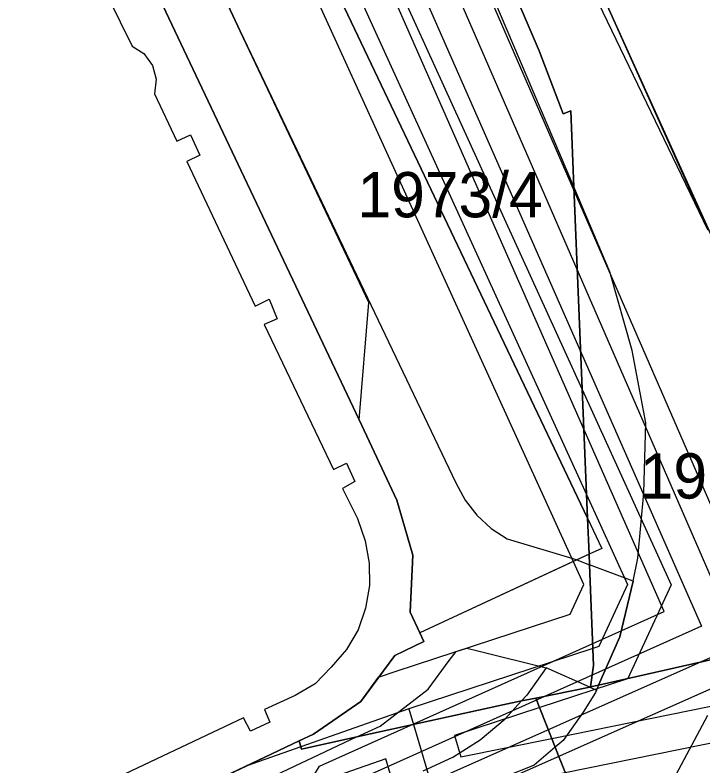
# Model space of a CAD drawing. Extents: x -263423 to -261326, y -1240067 to -1237864.
# Drawn here: x -262308.96 to -262278.59, y -1239872.35 to -1239839.18 of the extents above; entities that cross this region are included whole.
import ezdxf

# ---------------------------------------------------------------- set-up
doc = ezdxf.new("R2010")
doc.units = 0
for name, color, linetype in [('body_kn', 7, 'Continuous'), ('kladpar_druhypozemkov', 7, 'Continuous'), ('kladpar_hranice', 7, 'Continuous'), ('kladpar_parcelnecisla', 7, 'Continuous'), ('kladpar_plochy', 7, 'Continuous'), ('tarchy_linie', 7, 'Continuous'), ('zappar_hrandruhpozemk', 7, 'Continuous')]:
    doc.layers.add(name, color=color, linetype=linetype)

msp = doc.modelspace()

# ---------------------------------------------------------------- linework, layer by layer
at = {"layer": 'body_kn'}
for p, q in [((-262299.02, -1239839.9), (-262299.02, -1239839.9)), ((-262299.02, -1239839.9), (-262299.02, -1239839.9)), ((-262303.8, -1239840.56), (-262303.8, -1239840.56)), ((-262303.28, -1239840.89), (-262303.28, -1239840.89)), ((-262285.83, -1239840.76), (-262285.83, -1239840.76)), ((-262302.9, -1239841.42), (-262302.9, -1239841.42)), ((-262302.74, -1239842.02), (-262302.74, -1239842.02)), ((-262302.81, -1239842.66), (-262302.81, -1239842.66)), ((-262284.76, -1239843.55), (-262284.76, -1239843.55)), ((-262284.43, -1239843.42), (-262284.43, -1239843.42)), ((-262301.22, -1239844.48), (-262301.22, -1239844.48)), ((-262301.82, -1239844.76), (-262301.82, -1239844.76)), ((-262301.38, -1239845.66), (-262301.38, -1239845.66)), ((-262300.81, -1239845.37), (-262300.81, -1239845.37)), ((-262284.29, -1239846.77), (-262284.29, -1239846.77)), ((-262284.29, -1239846.77), (-262284.29, -1239846.77)), ((-262282.7, -1239850.52), (-262282.7, -1239850.52)), ((-262297.75, -1239851.73), (-262297.75, -1239851.73)), ((-262293.35, -1239851.88), (-262293.35, -1239851.88)), ((-262298.36, -1239852.04), (-262298.36, -1239852.04)), ((-262297.39, -1239852.6), (-262297.39, -1239852.6)), ((-262297.96, -1239852.86), (-262297.96, -1239852.86)), ((-262281.71, -1239854), (-262281.71, -1239854)), ((-262283.92, -1239855.72), (-262283.92, -1239855.72)), ((-262293.77, -1239857.07), (-262293.77, -1239857.07)), ((-262293.77, -1239857.07), (-262293.77, -1239857.07)), ((-262281.11, -1239857.2), (-262281.11, -1239857.2)), ((-262294.91, -1239859.25), (-262294.91, -1239859.25)), ((-262294.33, -1239858.97), (-262294.33, -1239858.97)), ((-262293.96, -1239859.79), (-262293.96, -1239859.79)), ((-262289.5, -1239859.85), (-262289.5, -1239859.85)), ((-262294.51, -1239860.1), (-262294.51, -1239860.1)), ((-262283.73, -1239860.36), (-262283.73, -1239860.36)), ((-262281.2, -1239860.29), (-262281.2, -1239860.29)), ((-262292.1, -1239860.61), (-262292.1, -1239860.61)), ((-262289.09, -1239860.61), (-262289.09, -1239860.61)), ((-262293.85, -1239861.42), (-262293.85, -1239861.42)), ((-262288.57, -1239861.28), (-262288.57, -1239861.28)), ((-262283.69, -1239861.41), (-262283.69, -1239861.41)), ((-262283.69, -1239861.41), (-262283.69, -1239861.41)), ((-262287.94, -1239861.86), (-262287.94, -1239861.86)), ((-262293.51, -1239862.4), (-262293.51, -1239862.4)), ((-262287.23, -1239862.32), (-262287.23, -1239862.32)), ((-262283.06, -1239862.74), (-262283.06, -1239862.74)), ((-262291.4, -1239863.04), (-262291.4, -1239863.04)), ((-262284.33, -1239863.19), (-262284.33, -1239863.19)), ((-262283.62, -1239863), (-262283.62, -1239863)), ((-262283.62, -1239863), (-262283.62, -1239863)), ((-262281.47, -1239863.17), (-262281.47, -1239863.17)), ((-262293.33, -1239863.39), (-262293.33, -1239863.39)), ((-262284.16, -1239863.25), (-262284.16, -1239863.25)), ((-262283.6, -1239863.46), (-262283.6, -1239863.46)), ((-262281.67, -1239864.19), (-262281.67, -1239864.19)), ((-262293.32, -1239864.38), (-262293.32, -1239864.38)), ((-262283.85, -1239864.33), (-262283.85, -1239864.33)), ((-262281.92, -1239864.34), (-262281.92, -1239864.34)), ((-262279.99, -1239864.35), (-262279.99, -1239864.35)), ((-262293.49, -1239865.38), (-262293.49, -1239865.38)), ((-262291.52, -1239865.56), (-262291.52, -1239865.56)), ((-262280.31, -1239865.53), (-262280.31, -1239865.53)), ((-262284.46, -1239865.64), (-262284.46, -1239865.64)), ((-262278.66, -1239866.17), (-262278.66, -1239866.17)), ((-262293.82, -1239866.33), (-262293.82, -1239866.33)), ((-262291.09, -1239866.47), (-262291.09, -1239866.47)), ((-262290.91, -1239866.85), (-262290.91, -1239866.85)), ((-262282.26, -1239866.64), (-262282.26, -1239866.64)), ((-262282.26, -1239866.64), (-262282.26, -1239866.64)), ((-262294.33, -1239867.21), (-262294.33, -1239867.21)), ((-262289.01, -1239867.14), (-262289.01, -1239867.14)), ((-262283.45, -1239867.16), (-262283.45, -1239867.16)), ((-262283.19, -1239867.07), (-262283.19, -1239867.07)), ((-262292.2, -1239867.47), (-262292.2, -1239867.47)), ((-262289.49, -1239867.3), (-262289.49, -1239867.3)), ((-262288.53, -1239867.27), (-262288.53, -1239867.27)), ((-262289.8, -1239867.69), (-262289.8, -1239867.69)), ((-262295, -1239867.99), (-262295, -1239867.99)), ((-262292.14, -1239868.16), (-262292.14, -1239868.16)), ((-262285.51, -1239868.02), (-262285.51, -1239868.02)), ((-262285.51, -1239868.02), (-262285.51, -1239868.02)), ((-262283.42, -1239867.91), (-262283.42, -1239867.91)), ((-262292.91, -1239868.43), (-262292.91, -1239868.43)), ((-262281.92, -1239868.5), (-262281.92, -1239868.5)), ((-262281.91, -1239868.49), (-262281.91, -1239868.49)), ((-262295.71, -1239868.72), (-262295.71, -1239868.72)), ((-262283.59, -1239868.87), (-262283.59, -1239868.87)), ((-262283.59, -1239868.87), (-262283.59, -1239868.87)), ((-262283.55, -1239868.86), (-262283.55, -1239868.86)), ((-262283.2, -1239868.78), (-262283.2, -1239868.78)), ((-262283.2, -1239868.78), (-262283.2, -1239868.78)), ((-262290.73, -1239868.96), (-262290.73, -1239868.96)), ((-262283.34, -1239869.11), (-262283.34, -1239869.11)), ((-262283.29, -1239869), (-262283.29, -1239869)), ((-262296.6, -1239869.23), (-262296.6, -1239869.23)), ((-262293.7, -1239869.5), (-262293.7, -1239869.5)), ((-262286.6, -1239869.48), (-262286.6, -1239869.48)), ((-262286.36, -1239869.22), (-262286.36, -1239869.22)), ((-262285.97, -1239869.35), (-262285.97, -1239869.35)), ((-262285.97, -1239869.35), (-262285.97, -1239869.35)), ((-262297.95, -1239869.86), (-262297.95, -1239869.86)), ((-262291.58, -1239869.82), (-262291.58, -1239869.82)), ((-262291.58, -1239869.82), (-262291.58, -1239869.82)), ((-262287.43, -1239869.65), (-262287.43, -1239869.65)), ((-262285.8, -1239869.77), (-262285.8, -1239869.77)), ((-262283.88, -1239869.97), (-262283.88, -1239869.97)), ((-262283.88, -1239869.97), (-262283.88, -1239869.97)), ((-262298.88, -1239870.22), (-262298.88, -1239870.22)), ((-262297.72, -1239870.41), (-262297.72, -1239870.41)), ((-262291.37, -1239870.52), (-262291.37, -1239870.52)), ((-262287.33, -1239870.27), (-262287.33, -1239870.27)), ((-262298.57, -1239870.81), (-262298.57, -1239870.81)), ((-262292.85, -1239870.59), (-262292.85, -1239870.59)), ((-262295.78, -1239870.94), (-262295.78, -1239870.94)), ((-262293.87, -1239871.07), (-262293.87, -1239871.07)), ((-262293.87, -1239871.07), (-262293.87, -1239871.07)), ((-262289.56, -1239871), (-262289.56, -1239871)), ((-262288.43, -1239871.19), (-262288.43, -1239871.19)), ((-262285.27, -1239871.13), (-262285.27, -1239871.13)), ((-262296.42, -1239871.24), (-262296.42, -1239871.24)), ((-262296.42, -1239871.24), (-262296.42, -1239871.24)), ((-262296.35, -1239871.5), (-262296.35, -1239871.5)), ((-262285.12, -1239871.52), (-262285.12, -1239871.52)), ((-262285.12, -1239871.52), (-262285.12, -1239871.52)), ((-262284.77, -1239871.22), (-262284.77, -1239871.22)), ((-262284.77, -1239871.22), (-262284.77, -1239871.22)), ((-262296.32, -1239871.61), (-262296.32, -1239871.61)), ((-262297.94, -1239871.96), (-262297.94, -1239871.96)), ((-262292.59, -1239872.03), (-262292.59, -1239872.03)), ((-262289.64, -1239871.96), (-262289.64, -1239871.96)), ((-262289.28, -1239871.94), (-262289.28, -1239871.94)), ((-262284.97, -1239871.9), (-262284.97, -1239871.9)), ((-262298.73, -1239872.34), (-262298.73, -1239872.34)), ((-262286.04, -1239872.31), (-262286.04, -1239872.31))]:
    msp.add_line(p, q, dxfattribs=at)
at = {"layer": 'kladpar_druhypozemkov'}
msp.add_line((-262288.42, -1239846.01), (-262288.42, -1239846.01), dxfattribs=at)
at = {"layer": 'kladpar_hranice'}
for points in [[(-262277.65, -1239818.03), (-262275.39, -1239826.05), (-262271.95, -1239838.4), (-262267.21, -1239855.46), (-262266.08, -1239856.93), (-262263.99, -1239858.28), (-262259.51, -1239860.25), (-262258.68, -1239860.61), (-262255.02, -1239862.23), (-262257.52, -1239862.82), (-262257.69, -1239862.86), (-262259.98, -1239863.39), (-262267.22, -1239865.11), (-262270.53, -1239865.91), (-262291.51, -1239819.57), (-262291.81, -1239818.1), (-262291.81, -1239817.09), (-262289.2, -1239816.47), (-262282.02, -1239814.62), (-262278.84, -1239813.82), (-262278.52, -1239814.97), (-262277.65, -1239818.03)], [(-262292.87, -1239817.31), (-262291.81, -1239817.09), (-262291.81, -1239818.1), (-262291.51, -1239819.57), (-262270.53, -1239865.91), (-262271.84, -1239866.21), (-262277.34, -1239867.45), (-262283.2, -1239868.78), (-262283.55, -1239868.86), (-262283.42, -1239867.91), (-262283.6, -1239863.46), (-262283.62, -1239863), (-262283.69, -1239861.41), (-262284.29, -1239846.77), (-262284.43, -1239843.42), (-262284.76, -1239843.55), (-262285.83, -1239840.76), (-262288.77, -1239833.89), (-262288.03, -1239833.62), (-262290.39, -1239828.06), (-262292.49, -1239823), (-262293.32, -1239821.08), (-262295.25, -1239817.8), (-262292.87, -1239817.31)], [(-262288.77, -1239833.89), (-262285.83, -1239840.76), (-262284.76, -1239843.55), (-262284.43, -1239843.42), (-262284.29, -1239846.77), (-262283.69, -1239861.41), (-262283.62, -1239863), (-262283.6, -1239863.46), (-262283.42, -1239867.91), (-262283.55, -1239868.86), (-262283.59, -1239868.87), (-262285.97, -1239869.35), (-262286.6, -1239869.48), (-262287.43, -1239869.65), (-262293.87, -1239871.07), (-262296.32, -1239871.61), (-262296.42, -1239871.24), (-262295.78, -1239870.94), (-262293.7, -1239869.5), (-262292.2, -1239867.47), (-262290.91, -1239866.85), (-262291.09, -1239866.47), (-262291.52, -1239865.56), (-262291.4, -1239863.04), (-262292.1, -1239860.61), (-262293.77, -1239857.07), (-262303.65, -1239836.2)], [(-262296.42, -1239871.24), (-262297.94, -1239871.96), (-262308.16, -1239876.82), (-262313.62, -1239879.41), (-262314.31, -1239877.97), (-262314.47, -1239877.64), (-262328.52, -1239848.02), (-262327.71, -1239847.63), (-262333.72, -1239834.98)], [(-262303.65, -1239836.2), (-262293.77, -1239857.07), (-262292.1, -1239860.61), (-262291.4, -1239863.04), (-262291.52, -1239865.56), (-262291.09, -1239866.47), (-262290.91, -1239866.85), (-262292.2, -1239867.47), (-262293.7, -1239869.5), (-262295.78, -1239870.94), (-262296.42, -1239871.24)], [(-262252.4, -1239877.52), (-262257.62, -1239878.61), (-262265.31, -1239880.22), (-262266.88, -1239880.55), (-262271.85, -1239881.6), (-262280.31, -1239883.37), (-262280.49, -1239882.92), (-262284.97, -1239871.9), (-262285.12, -1239871.52), (-262285.97, -1239869.35), (-262283.59, -1239868.87), (-262283.55, -1239868.86), (-262283.2, -1239868.78), (-262277.34, -1239867.45), (-262271.84, -1239866.21), (-262270.53, -1239865.91), (-262267.22, -1239865.11), (-262259.98, -1239863.39), (-262257.69, -1239862.86), (-262257.52, -1239862.82), (-262255.02, -1239862.23), (-262253.55, -1239861.92), (-262252, -1239861.6)], [(-262285.97, -1239869.35), (-262285.12, -1239871.52), (-262284.97, -1239871.9), (-262280.49, -1239882.92), (-262280.31, -1239883.37), (-262281.65, -1239883.67), (-262284.52, -1239884.26), (-262302.8, -1239888.08), (-262306.46, -1239880.38), (-262307.41, -1239878.39), (-262307.85, -1239877.49), (-262308.16, -1239876.82), (-262297.94, -1239871.96), (-262296.42, -1239871.24), (-262296.32, -1239871.61), (-262293.87, -1239871.07), (-262287.43, -1239869.65), (-262286.6, -1239869.48), (-262285.97, -1239869.35)]]:
    msp.add_lwpolyline(points, dxfattribs=at)
at = {"layer": 'kladpar_plochy'}
for points in [[(-262277.65, -1239818.03), (-262275.39, -1239826.05), (-262271.95, -1239838.4), (-262267.21, -1239855.46), (-262266.08, -1239856.93), (-262263.99, -1239858.28), (-262259.51, -1239860.25), (-262258.68, -1239860.61), (-262255.02, -1239862.23), (-262257.52, -1239862.82), (-262257.69, -1239862.86), (-262259.98, -1239863.39), (-262267.22, -1239865.11), (-262270.53, -1239865.91), (-262291.51, -1239819.57), (-262291.81, -1239818.1), (-262291.81, -1239817.09), (-262289.2, -1239816.47), (-262282.02, -1239814.62), (-262278.84, -1239813.82), (-262278.52, -1239814.97)], [(-262292.87, -1239817.31), (-262291.81, -1239817.09), (-262291.81, -1239818.1), (-262291.51, -1239819.57), (-262270.53, -1239865.91), (-262271.84, -1239866.21), (-262277.34, -1239867.45), (-262283.2, -1239868.78), (-262283.55, -1239868.86), (-262283.42, -1239867.91), (-262283.6, -1239863.46), (-262283.62, -1239863), (-262283.69, -1239861.41), (-262284.29, -1239846.77), (-262284.43, -1239843.42), (-262284.76, -1239843.55), (-262285.83, -1239840.76), (-262288.77, -1239833.89), (-262288.03, -1239833.62), (-262290.39, -1239828.06), (-262292.49, -1239823), (-262293.32, -1239821.08), (-262295.25, -1239817.8)], [(-262285.97, -1239869.35), (-262285.12, -1239871.52), (-262284.97, -1239871.9), (-262280.49, -1239882.92), (-262280.31, -1239883.37), (-262281.65, -1239883.67), (-262284.52, -1239884.26), (-262302.8, -1239888.08), (-262306.46, -1239880.38), (-262307.41, -1239878.39), (-262307.85, -1239877.49), (-262308.16, -1239876.82), (-262297.94, -1239871.96), (-262296.42, -1239871.24), (-262296.32, -1239871.61), (-262293.87, -1239871.07), (-262287.43, -1239869.65), (-262286.6, -1239869.48)]]:
    msp.add_lwpolyline(points, close=True, dxfattribs=at)
for points in [[(-262288.77, -1239833.89), (-262285.83, -1239840.76), (-262284.76, -1239843.55), (-262284.43, -1239843.42), (-262284.29, -1239846.77), (-262283.69, -1239861.41), (-262283.62, -1239863), (-262283.6, -1239863.46), (-262283.42, -1239867.91), (-262283.55, -1239868.86), (-262283.59, -1239868.87), (-262285.97, -1239869.35), (-262286.6, -1239869.48), (-262287.43, -1239869.65), (-262293.87, -1239871.07), (-262296.32, -1239871.61), (-262296.42, -1239871.24), (-262295.78, -1239870.94), (-262293.7, -1239869.5), (-262292.2, -1239867.47), (-262290.91, -1239866.85), (-262291.09, -1239866.47), (-262291.52, -1239865.56), (-262291.4, -1239863.04), (-262292.1, -1239860.61), (-262293.77, -1239857.07), (-262303.65, -1239836.2)], [(-262303.65, -1239836.2), (-262293.77, -1239857.07), (-262292.1, -1239860.61), (-262291.4, -1239863.04), (-262291.52, -1239865.56), (-262291.09, -1239866.47), (-262290.91, -1239866.85), (-262292.2, -1239867.47), (-262293.7, -1239869.5), (-262295.78, -1239870.94), (-262296.42, -1239871.24), (-262297.94, -1239871.96), (-262308.16, -1239876.82), (-262313.62, -1239879.41), (-262314.31, -1239877.97), (-262314.47, -1239877.64), (-262328.52, -1239848.02), (-262327.71, -1239847.63), (-262333.72, -1239834.98)], [(-262252.4, -1239877.52), (-262257.62, -1239878.61), (-262265.31, -1239880.22), (-262266.88, -1239880.55), (-262271.85, -1239881.6), (-262280.31, -1239883.37), (-262280.49, -1239882.92), (-262284.97, -1239871.9), (-262285.12, -1239871.52), (-262285.97, -1239869.35), (-262283.59, -1239868.87), (-262283.55, -1239868.86), (-262283.2, -1239868.78), (-262277.34, -1239867.45), (-262271.84, -1239866.21), (-262270.53, -1239865.91), (-262267.22, -1239865.11), (-262259.98, -1239863.39), (-262257.69, -1239862.86), (-262257.52, -1239862.82), (-262255.02, -1239862.23), (-262253.55, -1239861.92), (-262252, -1239861.6)]]:
    msp.add_lwpolyline(points, dxfattribs=at)
at = {"layer": 'tarchy_linie'}
for points in [[(-262278.37, -1239848.67), (-262293.41, -1239817.42), (-262298.86, -1239806.1), (-262306.12, -1239803.73), (-262305.09, -1239800.6), (-262298.67, -1239802.69), (-262297.88, -1239802.95), (-262296.5, -1239803.4), (-262290.11, -1239816.69), (-262288.16, -1239820.73), (-262286.14, -1239828.73), (-262284.52, -1239835), (-262278.37, -1239848.67)], [(-262299.38, -1239815.66), (-262296.77, -1239821.52), (-262291.41, -1239833.71), (-262276.95, -1239866.99), (-262293.03, -1239874.14), (-262293.27, -1239874.47), (-262293.32, -1239874.85), (-262292.39, -1239877.05)], [(-262300.6, -1239816.18), (-262297.99, -1239822.12), (-262292.64, -1239834.39), (-262278.66, -1239866.17), (-262294.65, -1239873.35), (-262294.87, -1239873.71), (-262294.93, -1239874.06), (-262293.47, -1239877.52)], [(-262293.77, -1239857.07), (-262293.35, -1239851.88), (-262299.02, -1239839.9), (-262302.2, -1239833.09), (-262301.96, -1239832.97), (-262308.09, -1239820.11), (-262308.91, -1239818.39), (-262307.1, -1239817.53), (-262305.21, -1239816.63), (-262303.89, -1239819.45), (-262298.36, -1239831.26), (-262298.09, -1239831.13), (-262283.69, -1239861.41), (-262283.06, -1239862.74), (-262283.62, -1239863), (-262291.09, -1239866.47), (-262291.52, -1239865.56), (-262291.4, -1239863.04), (-262292.1, -1239860.61), (-262293.77, -1239857.07)], [(-262298.16, -1239824.5), (-262283.92, -1239855.72), (-262279.99, -1239864.35), (-262281.91, -1239868.49), (-262281.92, -1239868.5), (-262285.8, -1239869.77), (-262289.56, -1239871), (-262289.28, -1239871.94), (-262285.27, -1239871.13), (-262271.3, -1239868.3), (-262272.23, -1239866.3), (-262276.32, -1239853.19), (-262270.53, -1239865.91), (-262268.97, -1239865.54), (-262267.97, -1239867.62), (-262215.8, -1239857.03)], [(-262299.74, -1239825.25), (-262283.73, -1239860.36), (-262281.92, -1239864.34), (-262283.19, -1239867.07), (-262283.45, -1239867.16), (-262291.58, -1239869.82), (-262296.35, -1239871.5), (-262298.73, -1239872.34)], [(-262269.87, -1239871.27), (-262284.06, -1239874.15), (-262291.52, -1239875.66), (-262292.59, -1239872.03), (-262295.92, -1239873.2), (-262301.29, -1239875.09), (-262299.65, -1239880.78), (-262297.85, -1239887.05), (-262299.57, -1239887.41), (-262301.29, -1239887.76), (-262303.33, -1239880.68), (-262304.89, -1239875.26), (-262303.28, -1239874.5), (-262298.73, -1239872.34), (-262297.94, -1239871.96), (-262296.42, -1239871.24), (-262295.78, -1239870.94), (-262293.7, -1239869.5), (-262292.91, -1239868.43), (-262292.14, -1239868.16), (-262284.46, -1239865.64), (-262283.85, -1239864.33), (-262301.32, -1239826)], [(-262290.26, -1239833.21), (-262275.29, -1239867.64), (-262291.89, -1239875.01), (-262291.24, -1239876.55), (-262290.56, -1239876.26), (-262289.18, -1239879.45), (-262294.28, -1239881.66), (-262295.66, -1239878.47), (-262294.62, -1239878.02), (-262296.23, -1239874.21), (-262296.07, -1239873.26), (-262295.52, -1239872.36), (-262280.31, -1239865.53), (-262293.79, -1239834.9)], [(-262291.58, -1239869.82), (-262291.37, -1239870.52), (-262290.4, -1239873.8), (-262284.67, -1239872.64), (-262208.58, -1239857.2), (-262156.69, -1239845.88)]]:
    msp.add_lwpolyline(points, dxfattribs=at)
at = {"layer": 'zappar_hrandruhpozemk'}
for p, q in [((-262304.86, -1239838.38), (-262303.8, -1239840.56)), ((-262299.02, -1239839.9), (-262289.5, -1239859.85)), ((-262281.11, -1239857.2), (-262281.71, -1239854)), ((-262281.67, -1239864.19), (-262283.6, -1239863.46)), ((-262282.26, -1239866.64), (-262281.67, -1239864.19)), ((-262293.49, -1239865.38), (-262293.82, -1239866.33)), ((-262283.2, -1239868.78), (-262282.26, -1239866.64)), ((-262288.53, -1239867.27), (-262285.51, -1239868.02)), ((-262283.59, -1239868.87), (-262285.51, -1239868.02)), ((-262283.59, -1239868.87), (-262283.29, -1239869)), ((-262283.88, -1239869.97), (-262284.77, -1239871.22)), ((-262279.77, -1239872.73), (-262278.38, -1239870.11)), ((-262285.12, -1239871.52), (-262286.04, -1239872.31)), ((-262284.77, -1239871.22), (-262285.12, -1239871.52)), ((-262290.94, -1239872.56), (-262289.64, -1239871.96))]:
    msp.add_line(p, q, dxfattribs=at)
for points in [[(-262284.29, -1239846.77), (-262292.87, -1239826.59), (-262296.58, -1239818.08)], [(-262283.69, -1239861.41), (-262298.09, -1239831.13), (-262298.36, -1239831.26)], [(-262302.34, -1239832.69), (-262302.2, -1239833.09), (-262299.02, -1239839.9)], [(-262293.77, -1239857.07), (-262293.35, -1239851.88), (-262299.02, -1239839.9), (-262302.2, -1239833.09), (-262301.96, -1239832.97)], [(-262303.8, -1239840.56), (-262303.28, -1239840.89), (-262302.9, -1239841.42), (-262302.74, -1239842.02), (-262302.81, -1239842.66), (-262301.82, -1239844.76), (-262301.22, -1239844.48), (-262300.81, -1239845.37), (-262301.38, -1239845.66), (-262298.36, -1239852.04), (-262297.75, -1239851.73), (-262297.39, -1239852.6), (-262297.96, -1239852.86), (-262294.91, -1239859.25), (-262294.33, -1239858.97), (-262293.96, -1239859.79), (-262294.51, -1239860.1), (-262293.85, -1239861.42), (-262293.51, -1239862.4), (-262293.33, -1239863.39), (-262293.32, -1239864.38), (-262293.49, -1239865.38)], [(-262281.71, -1239854), (-262282.7, -1239850.52), (-262284.29, -1239846.77)], [(-262281.67, -1239864.19), (-262281.47, -1239863.17), (-262281.2, -1239860.29), (-262281.11, -1239857.2)], [(-262289.5, -1239859.85), (-262289.09, -1239860.61), (-262288.57, -1239861.28), (-262287.94, -1239861.86), (-262287.23, -1239862.32), (-262284.33, -1239863.19), (-262284.16, -1239863.25), (-262283.6, -1239863.46)], [(-262283.62, -1239863), (-262284.16, -1239863.25), (-262291.09, -1239866.47)], [(-262281.67, -1239864.19), (-262282.26, -1239866.64), (-262283.2, -1239868.78)], [(-262293.82, -1239866.33), (-262294.33, -1239867.21), (-262295, -1239867.99), (-262295.71, -1239868.72), (-262296.6, -1239869.23), (-262297.95, -1239869.86), (-262297.72, -1239870.41), (-262298.57, -1239870.81), (-262298.88, -1239870.22), (-262305.22, -1239873.23), (-262304.93, -1239873.85), (-262305.79, -1239874.25), (-262306.1, -1239873.64)], [(-262293.87, -1239871.07), (-262292.85, -1239870.59), (-262290.73, -1239868.96), (-262289.8, -1239867.69), (-262289.49, -1239867.3), (-262289.01, -1239867.14), (-262288.53, -1239867.27)], [(-262285.51, -1239868.02), (-262286.36, -1239869.22), (-262286.6, -1239869.48)], [(-262283.2, -1239868.78), (-262283.29, -1239869), (-262283.34, -1239869.11), (-262283.88, -1239869.97), (-262284.77, -1239871.22), (-262285.12, -1239871.52)], [(-262283.2, -1239868.78), (-262283.29, -1239869), (-262283.34, -1239869.11), (-262283.88, -1239869.97)], [(-262289.64, -1239871.96), (-262288.43, -1239871.19), (-262287.33, -1239870.27), (-262286.6, -1239869.48)], [(-262293.87, -1239871.07), (-262298.32, -1239873.17), (-262298.44, -1239873.24), (-262298.53, -1239873.4), (-262298.51, -1239873.52), (-262294.42, -1239873.38)], [(-262286.04, -1239872.31), (-262295.25, -1239876.02), (-262303.02, -1239876.51)]]:
    msp.add_lwpolyline(points, dxfattribs=at)

# ---------------------------------------------------------------- texts
at = {"layer": 'kladpar_parcelnecisla'}
for s, p in [('1973/4', (-262293.846, -1239848.12)), ('1971/1', (-262281.384, -1239860.54))]:
    msp.add_text(s, height=2, dxfattribs=at).set_placement(p)

doc.saveas('drawing.dxf')
